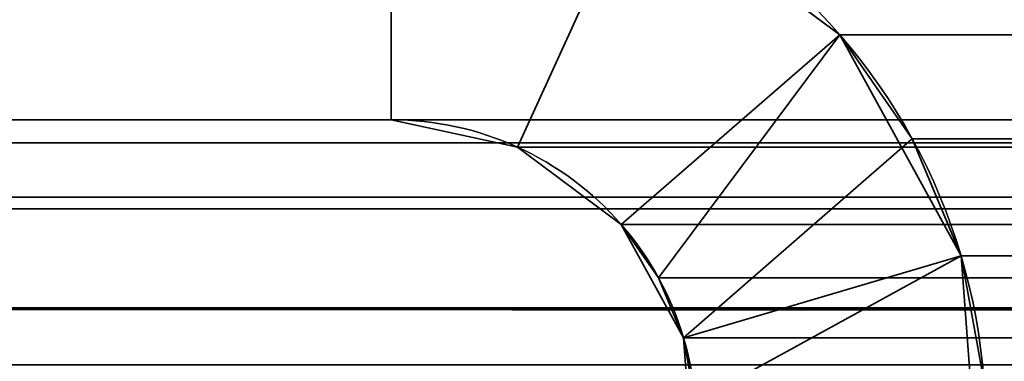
# Model space of a CAD drawing. Header units: millimetres. Extents: x -587 to 3688, y -115 to 120.
# Tile 739 of 960: x 2495.39 to 2500.5, y 14.25 to 16.02. Entities that reach past the tile are written whole.
import ezdxf

# ---------------------------------------------------------------- set-up
doc = ezdxf.new("R2010")
doc.units = ezdxf.units.MM
doc.layers.add('151', color=7, linetype='Continuous', true_color=0xffffff)

# ---------------------------------------------------------------- blocks, each defined once
blk = doc.blocks.new('UG_SURFACE_003')
at = {"layer": '151', "color": 252, "linetype": 'Continuous', "lineweight": 35}
for points in [[(3687.5, -40, 2198), (3687.5, 110, 2198), (2312.5, 110, 2198), (2312.5, -40, 2198)], [(2462.5001, -40, 2048.0001), (2462.5001, 110, 2048.0001), (3537.4999, 110, 2048.0001), (3537.4999, -40, 2048.0001)]]:
    blk.add_3dface(points, dxfattribs=at)
blk = doc.blocks.new('UG_SURFACE_089')
at = {"layer": '151', "color": 252, "linetype": 'Continuous', "lineweight": 35}
for points in [[(2489.08, 15.5, 2019.4199), (2497.3197, 15.5, 2011.1802), (2497.3197, 17, 2011.1802), (2489.08, 17, 2019.4199)], [(2489.08, 17, -7), (2497.3197, 17, -7), (2497.3197, 15.5, -7), (2489.08, 15.5, -7)], [(2497.3197, 15.5, 2011.1802), (2497.9749, 15.3577, 2010.525), (2498.5969, 16.7227, 2009.903), (2497.3197, 17, 2011.1802)], [(2497.3197, 17, -7), (2498.5969, 16.7227, -7), (2497.9749, 15.3577, -7), (2497.3197, 15.5, -7)], [(2499.6443, 15.9407, 2008.8558), (2498.5969, 16.7227, 2009.903), (2497.9749, 15.3577, 2010.525), (2498.5123, 14.9566, 2009.9878)], [(2498.5123, 14.9566, -7), (2497.9749, 15.3577, -7), (2498.5969, 16.7227, -7), (2499.6443, 15.9407, -7)], [(2499.6443, 15.9407, 2008.8558), (2499.6443, 15.9407, -7), (2498.5969, 16.7227, -7), (2498.5969, 16.7227, 2009.903)], [(2499.6443, 15.9407, 2008.8558), (2498.5123, 14.9566, 2009.9878), (2498.7049, 14.68, 2009.795)], [(2499.6443, 15.9407, -7), (2500.273, 14.7948, -7), (2498.8346, 14.3687, -7), (2498.5123, 14.9566, -7)], [(2498.7049, 14.68, 2009.795), (2498.8346, 14.3687, 2009.6653), (2500.02, 15.4014, 2008.4798), (2499.6443, 15.9407, 2008.8558)], [(2499.6443, 15.9407, -7), (2499.6443, 15.9407, 2008.8558), (2500.02, 15.4014, 2008.4798)], [(2500.02, 15.4014, 2008.4798), (2500.273, 14.7948, -7), (2499.6443, 15.9407, -7)], [(2489.08, 15.5, 2019.4199), (2489.08, 15.5, -7), (2497.3197, 15.5, -7), (2497.3197, 15.5, 2011.1802)], [(2497.3197, 15.5, 2011.1802), (2497.3197, 15.5, -7), (2497.9749, 15.3577, -7), (2497.9749, 15.3577, 2010.525)], [(2500.273, 14.7948, 2008.2271), (2500.02, 15.4014, 2008.4798), (2498.8346, 14.3687, 2009.6653), (2498.8954, 14.0371, 2009.6047)], [(2500.02, 15.4014, 2008.4798), (2500.273, 14.7948, 2008.2271), (2500.273, 14.7948, -7)], [(2497.9749, 15.3577, 2010.525), (2497.9749, 15.3577, -7), (2498.5123, 14.9566, -7), (2498.5123, 14.9566, 2009.9878)], [(2498.5123, 14.9566, -7), (2498.8346, 14.3687, -7), (2498.8346, 14.3687, 2009.6653)], [(2498.8346, 14.3687, 2009.6653), (2498.7049, 14.68, 2009.795), (2498.5123, 14.9566, -7)], [(2498.7049, 14.68, 2009.795), (2498.5123, 14.9566, 2009.9878), (2498.5123, 14.9566, -7)], [(2498.8844, 13.7001, -7), (2498.8346, 14.3687, -7), (2500.273, 14.7948, -7), (2500.3698, 13.4913, -7)], [(2498.8954, 14.0371, 2009.6047), (2500.3912, 14.1483, 2008.1086), (2500.273, 14.7948, 2008.2271)], [(2500.273, 14.7948, -7), (2500.273, 14.7948, 2008.2271), (2500.3912, 14.1483, 2008.1086)], [(2500.3912, 14.1483, 2008.1086), (2500.3698, 13.4913, -7), (2500.273, 14.7948, -7)], [(2498.8954, 14.0371, 2009.6047), (2498.8346, 14.3687, -7), (2498.8844, 13.7001, -7)], [(2498.8954, 14.0371, 2009.6047), (2498.8346, 14.3687, 2009.6653), (2498.8346, 14.3687, -7)]]:
    blk.add_3dface(points, dxfattribs=at)
blk = doc.blocks.new('UG_SURFACE_090')
at = {"layer": '151', "color": 252, "linetype": 'Continuous', "lineweight": 35}
for points in [[(2489.08, 15.5, 2019.4199), (2497.3197, 15.5, 2011.1802), (2497.3197, 17, 2011.1802), (2489.08, 17, 2019.4199)], [(2489.08, 17, -7), (2497.3197, 17, -7), (2497.3197, 15.5, -7), (2489.08, 15.5, -7)], [(2497.3197, 15.5, 2011.1802), (2497.9749, 15.3577, 2010.525), (2498.5969, 16.7227, 2009.903), (2497.3197, 17, 2011.1802)], [(2497.3197, 17, -7), (2498.5969, 16.7227, -7), (2497.9749, 15.3577, -7), (2497.3197, 15.5, -7)], [(2499.6443, 15.9407, 2008.8558), (2498.5969, 16.7227, 2009.903), (2497.9749, 15.3577, 2010.525), (2498.5123, 14.9566, 2009.9878)], [(2498.5123, 14.9566, -7), (2497.9749, 15.3577, -7), (2498.5969, 16.7227, -7), (2499.6443, 15.9407, -7)], [(2499.6443, 15.9407, 2008.8558), (2499.6443, 15.9407, -7), (2498.5969, 16.7227, -7), (2498.5969, 16.7227, 2009.903)], [(2499.6443, 15.9407, 2008.8558), (2498.5123, 14.9566, 2009.9878), (2498.7049, 14.68, 2009.795)], [(2499.6443, 15.9407, -7), (2500.273, 14.7948, -7), (2498.8346, 14.3687, -7), (2498.5123, 14.9566, -7)], [(2498.7049, 14.68, 2009.795), (2498.8346, 14.3687, 2009.6653), (2500.02, 15.4014, 2008.4798), (2499.6443, 15.9407, 2008.8558)], [(2499.6443, 15.9407, -7), (2499.6443, 15.9407, 2008.8558), (2500.02, 15.4014, 2008.4798)], [(2500.02, 15.4014, 2008.4798), (2500.273, 14.7948, -7), (2499.6443, 15.9407, -7)], [(2489.08, 15.5, 2019.4199), (2489.08, 15.5, -7), (2497.3197, 15.5, -7), (2497.3197, 15.5, 2011.1802)], [(2497.3197, 15.5, 2011.1802), (2497.3197, 15.5, -7), (2497.9749, 15.3577, -7), (2497.9749, 15.3577, 2010.525)], [(2500.273, 14.7948, 2008.2271), (2500.02, 15.4014, 2008.4798), (2498.8346, 14.3687, 2009.6653), (2498.8954, 14.0371, 2009.6047)], [(2500.02, 15.4014, 2008.4798), (2500.273, 14.7948, 2008.2271), (2500.273, 14.7948, -7)], [(2497.9749, 15.3577, 2010.525), (2497.9749, 15.3577, -7), (2498.5123, 14.9566, -7), (2498.5123, 14.9566, 2009.9878)], [(2498.5123, 14.9566, -7), (2498.8346, 14.3687, -7), (2498.8346, 14.3687, 2009.6653)], [(2498.8346, 14.3687, 2009.6653), (2498.7049, 14.68, 2009.795), (2498.5123, 14.9566, -7)], [(2498.7049, 14.68, 2009.795), (2498.5123, 14.9566, 2009.9878), (2498.5123, 14.9566, -7)], [(2498.8844, 13.7001, -7), (2498.8346, 14.3687, -7), (2500.273, 14.7948, -7), (2500.3698, 13.4913, -7)], [(2498.8954, 14.0371, 2009.6047), (2500.3912, 14.1483, 2008.1086), (2500.273, 14.7948, 2008.2271)], [(2500.273, 14.7948, -7), (2500.273, 14.7948, 2008.2271), (2500.3912, 14.1483, 2008.1086)], [(2500.3912, 14.1483, 2008.1086), (2500.3698, 13.4913, -7), (2500.273, 14.7948, -7)], [(2498.8954, 14.0371, 2009.6047), (2498.8346, 14.3687, -7), (2498.8844, 13.7001, -7)], [(2498.8954, 14.0371, 2009.6047), (2498.8346, 14.3687, 2009.6653), (2498.8346, 14.3687, -7)]]:
    blk.add_3dface(points, dxfattribs=at)
blk = doc.blocks.new('UG_SURFACE_093')
at = {"layer": '151', "color": 252, "linetype": 'Continuous', "lineweight": 35}
for points in [[(2489.08, 17, 2019.4199), (2497.3197, 17, 2011.1802), (2497.3197, 15.5, 2011.1802), (2489.08, 15.5, 2019.4199)], [(2497.3197, 17, 2011.1802), (2498.5969, 16.7227, 2009.903), (2497.9749, 15.3577, 2010.525), (2497.3197, 15.5, 2011.1802)], [(2498.5123, 14.9566, 2009.9878), (2497.9749, 15.3577, 2010.525), (2498.5969, 16.7227, 2009.903), (2499.6443, 15.9407, 2008.8558)], [(3500.3557, 15.9407, 2008.8558), (2499.6443, 15.9407, 2008.8558), (2498.5969, 16.7227, 2009.903), (3501.4031, 16.7227, 2009.903)], [(3513.098, 16.0979, 2021.5979), (2486.902, 16.0979, 2021.5979), (2486.2344, 15.0987, 2022.2654), (3513.7656, 15.0987, 2022.2654)], [(2498.7049, 14.68, 2009.795), (2498.5123, 14.9566, 2009.9878), (2499.6443, 15.9407, 2008.8558)], [(2499.6443, 15.9407, 2008.8558), (2500.02, 15.4014, 2008.4798), (2498.8346, 14.3687, 2009.6653), (2498.7049, 14.68, 2009.795)], [(2500.02, 15.4014, 2008.4798), (2499.6443, 15.9407, 2008.8558), (3500.3557, 15.9407, 2008.8558)], [(2500.02, 15.4014, 2008.4798), (3500.3557, 15.9407, 2008.8558), (3499.98, 15.4014, 2008.4798)], [(3511.5247, 15.3797, 2020.0245), (2488.4753, 15.3797, 2020.0245), (2489.08, 15.5, 2019.4199), (3510.92, 15.5, 2019.4199)], [(2489.08, 15.5, 2019.4199), (2497.3197, 15.5, 2011.1802), (3502.6803, 15.5, 2011.1802), (3510.92, 15.5, 2019.4199)], [(3502.6803, 15.5, 2011.1802), (2497.3197, 15.5, 2011.1802), (2497.9749, 15.3577, 2010.525), (3502.0251, 15.3577, 2010.525)], [(3512.0373, 15.0372, 2020.5371), (2487.9627, 15.0372, 2020.5371), (2488.4753, 15.3797, 2020.0245), (3511.5247, 15.3797, 2020.0245)], [(2498.8954, 14.0371, 2009.6047), (2498.8346, 14.3687, 2009.6653), (2500.02, 15.4014, 2008.4798), (2500.273, 14.7948, 2008.2271)], [(3499.98, 15.4014, 2008.4798), (2500.273, 14.7948, 2008.2271), (2500.02, 15.4014, 2008.4798)], [(3499.98, 15.4014, 2008.4798), (3499.727, 14.7948, 2008.2271), (2500.273, 14.7948, 2008.2271)], [(3502.0251, 15.3577, 2010.525), (2497.9749, 15.3577, 2010.525), (2498.5123, 14.9566, 2009.9878), (3501.4877, 14.9566, 2009.9878)], [(3513.9408, 14.5209, 2022.4409), (3513.7656, 15.0987, 2022.2654), (2486.2344, 15.0987, 2022.2654), (2486.0592, 14.5209, 2022.4409)], [(3512.3796, 14.5246, 2020.8797), (2487.6204, 14.5246, 2020.8797), (2487.9627, 15.0372, 2020.5371), (3512.0373, 15.0372, 2020.5371)], [(3501.2951, 14.68, 2009.795), (2498.5123, 14.9566, 2009.9878), (2498.7049, 14.68, 2009.795)], [(3501.2951, 14.68, 2009.795), (3501.4877, 14.9566, 2009.9878), (2498.5123, 14.9566, 2009.9878)], [(2500.273, 14.7948, 2008.2271), (2500.3912, 14.1483, 2008.1086), (2498.8954, 14.0371, 2009.6047)], [(2500.3912, 14.1483, 2008.1086), (2500.273, 14.7948, 2008.2271), (3499.727, 14.7948, 2008.2271)], [(2500.3912, 14.1483, 2008.1086), (3499.727, 14.7948, 2008.2271), (3499.6088, 14.1483, 2008.1086)], [(2498.7049, 14.68, 2009.795), (3501.1654, 14.3687, 2009.6653), (3501.2951, 14.68, 2009.795)], [(2498.7049, 14.68, 2009.795), (2498.8346, 14.3687, 2009.6653), (3501.1654, 14.3687, 2009.6653)], [(2486.0592, 14.5209, 2022.4409), (2486.0001, 13.92, 2022.5), (3513.9999, 13.92, 2022.5)], [(2486.0592, 14.5209, 2022.4409), (3513.9999, 13.92, 2022.5), (3513.9408, 14.5209, 2022.4409)], [(2487.5305, 14.2282, 2020.9696), (2487.6204, 14.5246, 2020.8797), (3512.3796, 14.5246, 2020.8797), (3512.4695, 14.2282, 2020.9696)], [(3501.1046, 14.0371, 2009.6047), (2498.8346, 14.3687, 2009.6653), (2498.8954, 14.0371, 2009.6047)], [(3501.1046, 14.0371, 2009.6047), (3501.1654, 14.3687, 2009.6653), (2498.8346, 14.3687, 2009.6653)]]:
    blk.add_3dface(points, dxfattribs=at)

msp = doc.modelspace()

# ---------------------------------------------------------------- linework, layer by layer
at = {"layer": '151', "color": 252, "linetype": 'Continuous', "lineweight": -3, "true_color": 0x939598}
for p, q in [((2489.08, 15.5, 2019.42), (2497.3198, 15.5, 2011.1802)), ((2497.3198, 15.5, -7), (2489.08, 15.5, -7)), ((2489.08, 15.5, 2019.42), (2497.3198, 15.5, 2011.1802)), ((3510.92, 15.5, 2019.42), (2489.08, 15.5, 2019.42)), ((2489.08, 15.5, 2019.42), (2497.3198, 15.5, 2011.1802)), ((2497.3198, 15.5, -7), (2489.08, 15.5, -7)), ((2497.3198, 15.5, 2011.1802), (2497.3198, 15.5, -7)), ((3502.6802, 15.5, 2011.1802), (2497.3198, 15.5, 2011.1802)), ((2497.3198, 15.5, 2011.1802), (2497.3198, 15.5, -7))]:
    msp.add_line(p, q, dxfattribs=at)
for radius in [3.08, 3.08, 1.58, 1.58]:
    msp.add_arc((2497.3198, 13.92, -7), radius, 352, 90, dxfattribs=at)
at = {"layer": '151', "color": 252, "linetype": 'Continuous', "lineweight": -3, "true_color": 0x939598, "extrusion": (-0.707107, -6.12323e-17, -0.707107)}
for major_axis in [(-3.08, 0, 3.08), (-3.08, 0, 3.08), (-3.08, 0, 3.08), (-1.58, 0, 1.58), (-1.58, 0, 1.58), (-1.58, 0, 1.58)]:
    msp.add_ellipse((2497.3198, 13.92, 2011.1802), major_axis=major_axis, ratio=0.707107, start_param=1.570796, end_param=3.281219, dxfattribs=at)
at = {"layer": '151', "color": 252, "linetype": 'Continuous', "lineweight": -3, "true_color": 0x939598}
for points in [[(2496.837, 13.2666, -7), (2494.3326, 14.6068, -7), (2491.3146, 14.5654, -7), (2488.848, 13.1555, -7)], [(2496.837, 13.2666, 2011.663), (2494.3326, 14.6068, 2014.1674), (2491.3146, 14.5654, 2017.1854), (2488.848, 13.1555, 2019.652)]]:
    msp.add_open_spline(points, degree=3, dxfattribs=at)
msp.add_open_spline([(2496.837, 13.2666, 2011.663), (2495.552, 13.9543, 2012.948), (2494.2007, 14.26, 2014.2993), (2491.4723, 14.2249, 2017.0277), (2490.1213, 13.8833, 2018.3787), (2488.848, 13.1555, 2019.652)], degree=3, knots=[0, 0, 0, 0, 0.5, 0.5, 1, 1, 1, 1], dxfattribs=at)

# ---------------------------------------------------------------- block references
for name in ['UG_SURFACE_089', 'UG_SURFACE_090', 'UG_SURFACE_093', 'UG_SURFACE_003']:
    msp.add_blockref(name, (0, 0), dxfattribs=at)

doc.saveas('drawing.dxf')
